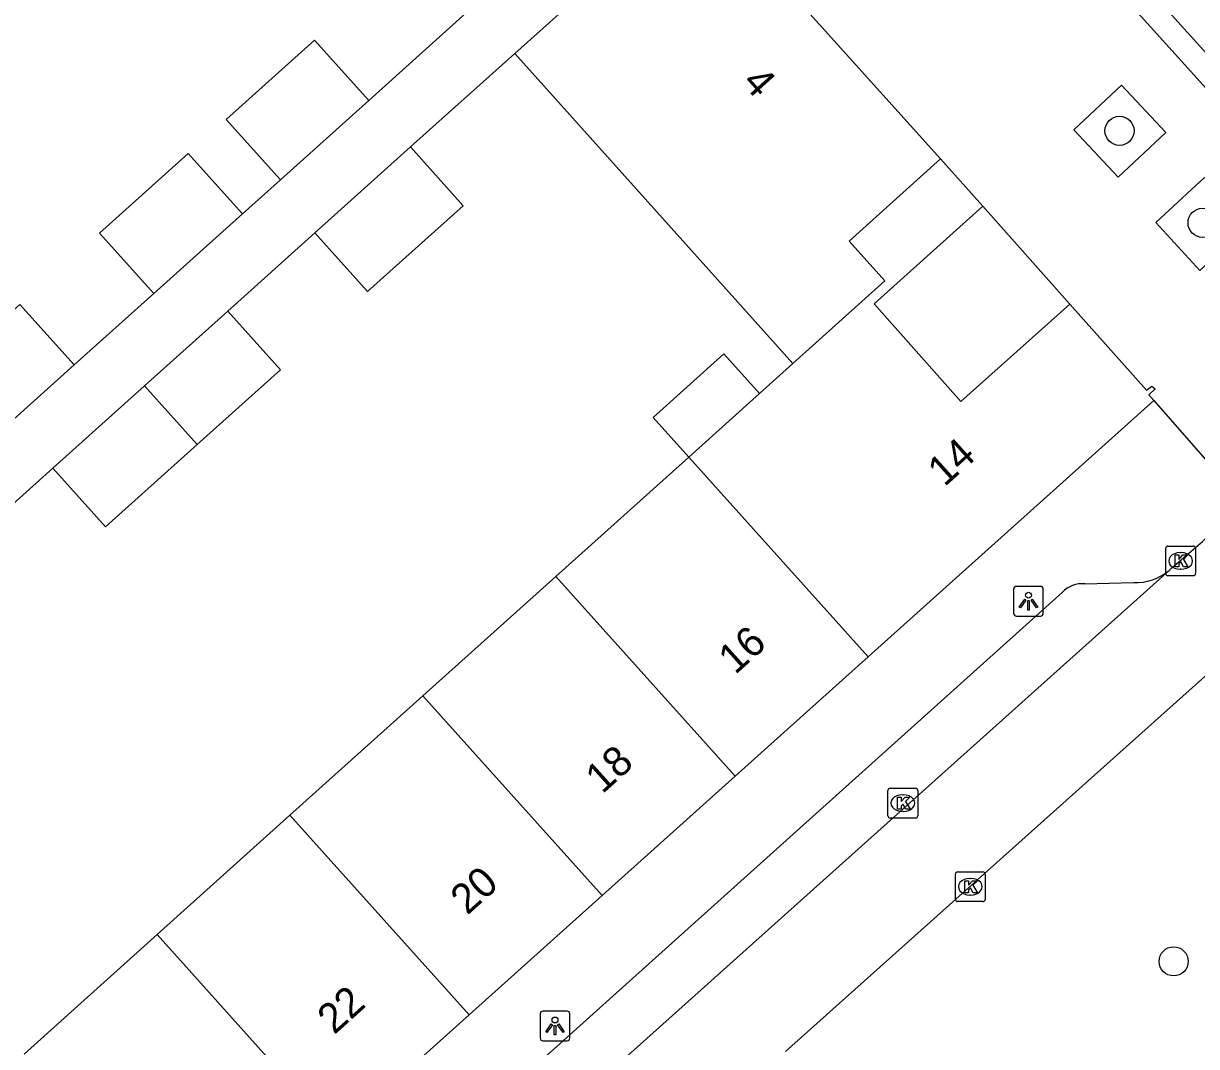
# Model space of a CAD drawing. Extents: x 162172 to 163187, y 382874 to 383684.
# Drawn here: x 162874.91 to 162914.31, y 383471.71 to 383506.06 of the extents above; entities that cross this region are included whole.
import ezdxf

# ---------------------------------------------------------------- set-up
doc = ezdxf.new("R2010")
doc.units = 0
for name, color, linetype in [('IMGEO_Boom', 7, 'Continuous'), ('IMGEO_Kolk', 7, 'Continuous'), ('IMGEO_Lichtpunt', 7, 'Continuous'), ('IMGEO_Pand', 7, 'Continuous'), ('IMGEO_Pand_nummerreeks', 7, 'Continuous'), ('IMGEO_Rijbaan_lokaal_open', 7, 'Continuous'), ('IMGEO_Voetpad_open', 7, 'Continuous')]:
    doc.layers.add(name, color=color, linetype=linetype)

msp = doc.modelspace()

# ---------------------------------------------------------------- linework, layer by layer
at = {"layer": 'IMGEO_Boom'}
for centre in [(162911.722, 383502.45), (162914.511, 383499.363), (162913.539, 383474.568)]:
    msp.add_circle(centre, 0.489, dxfattribs=at)
at = {"layer": 'IMGEO_Kolk'}
for p, q in [((162913.274, 383487.586), (162913.274, 383488.438)), ((162913.349, 383488.512), (162914.201, 383488.512)), ((162913.762, 383488.292), (162913.787, 383488.292)), ((162914.275, 383488.438), (162914.275, 383487.586)), ((162914.201, 383487.512), (162913.349, 383487.512)), ((162913.785, 383487.732), (162913.76, 383487.732)), ((162904.019, 383480.381), (162904.871, 383480.381)), ((162903.944, 383479.455), (162903.944, 383480.307)), ((162904.432, 383480.161), (162904.457, 383480.161)), ((162904.945, 383480.307), (162904.945, 383479.455)), ((162904.455, 383479.601), (162904.43, 383479.601)), ((162904.871, 383479.381), (162904.019, 383479.381)), ((162906.209, 383476.648), (162906.209, 383477.5)), ((162906.284, 383477.574), (162907.136, 383477.574)), ((162906.697, 383477.354), (162906.722, 383477.354)), ((162907.21, 383477.5), (162907.21, 383476.648)), ((162907.136, 383476.574), (162906.284, 383476.574)), ((162906.72, 383476.794), (162906.695, 383476.794))]:
    msp.add_line(p, q, dxfattribs=at)
for points in [[(162913.274, 383487.586), (162913.274, 383488.438)], [(162913.349, 383488.512), (162914.201, 383488.512)], [(162914.275, 383488.438), (162914.275, 383487.586)], [(162913.595, 383488.212), (162913.718, 383488.212), (162913.718, 383488.061), (162913.848, 383488.212), (162914.012, 383488.212), (162913.866, 383488.061), (162914.019, 383487.812), (162913.867, 383487.812), (162913.782, 383487.976), (162913.718, 383487.909), (162913.718, 383487.812), (162913.595, 383487.812), (162913.595, 383488.212)], [(162914.201, 383487.512), (162913.349, 383487.512)], [(162904.019, 383480.381), (162904.871, 383480.381)], [(162903.944, 383479.455), (162903.944, 383480.307)], [(162904.265, 383480.081), (162904.388, 383480.081), (162904.388, 383479.93), (162904.518, 383480.081), (162904.682, 383480.081), (162904.536, 383479.93), (162904.689, 383479.681), (162904.537, 383479.681), (162904.452, 383479.845), (162904.388, 383479.778), (162904.388, 383479.681), (162904.265, 383479.681), (162904.265, 383480.081)], [(162904.945, 383480.307), (162904.945, 383479.455)], [(162904.871, 383479.381), (162904.019, 383479.381)], [(162906.209, 383476.648), (162906.209, 383477.5)], [(162906.284, 383477.574), (162907.136, 383477.574)], [(162906.53, 383477.274), (162906.653, 383477.274), (162906.653, 383477.123), (162906.783, 383477.274), (162906.947, 383477.274), (162906.801, 383477.123), (162906.954, 383476.874), (162906.802, 383476.874), (162906.717, 383477.038), (162906.653, 383476.971), (162906.653, 383476.874), (162906.53, 383476.874), (162906.53, 383477.274)], [(162907.21, 383477.5), (162907.21, 383476.648)], [(162907.136, 383476.574), (162906.284, 383476.574)]]:
    msp.add_lwpolyline(points, dxfattribs=at)
for centre, start, end in [((162913.351, 383488.436), 91.552, 178.448), ((162913.351, 383488.436), 91.552, 178.448), ((162914.199, 383488.436), 1.552, 88.448), ((162914.199, 383488.436), 1.552, 88.448), ((162913.351, 383487.588), 181.552, 268.448), ((162913.351, 383487.588), 181.552, 268.448), ((162914.199, 383487.588), 271.552, 358.448), ((162914.199, 383487.588), 271.552, 358.448), ((162904.021, 383480.305), 91.552, 178.448), ((162904.021, 383480.305), 91.552, 178.448), ((162904.869, 383480.305), 1.552, 88.448), ((162904.869, 383480.305), 1.552, 88.448), ((162904.021, 383479.457), 181.552, 268.448), ((162904.021, 383479.457), 181.552, 268.448), ((162904.869, 383479.457), 271.552, 358.448), ((162904.869, 383479.457), 271.552, 358.448), ((162906.286, 383477.498), 91.552, 178.448), ((162906.286, 383477.498), 91.552, 178.448), ((162907.134, 383477.498), 1.552, 88.448), ((162907.134, 383477.498), 1.552, 88.448), ((162906.286, 383476.65), 181.552, 268.448), ((162906.286, 383476.65), 181.552, 268.448), ((162907.134, 383476.65), 271.552, 358.448), ((162907.134, 383476.65), 271.552, 358.448)]:
    msp.add_arc(centre, 0.0765, start, end, dxfattribs=at)
for centre, major_axis, ratio, start_param, end_param in [((162913.761, 383488.012), (-0.387, 0.002), 0.722429, 4.712389, 7.853982), ((162913.786, 383488.012), (-0.39, 0.002), 0.717154, 1.570796, 4.712389), ((162904.431, 383479.881), (-0.387, 0.002), 0.722429, 4.712389, 7.853982), ((162904.456, 383479.881), (-0.39, 0.002), 0.717154, 1.570796, 4.712389), ((162906.696, 383477.074), (-0.387, 0.002), 0.722429, 4.712389, 7.853982), ((162906.721, 383477.074), (-0.39, 0.002), 0.717154, 1.570796, 4.712389)]:
    msp.add_ellipse(centre, major_axis=major_axis, ratio=ratio, start_param=start_param, end_param=end_param, dxfattribs=at)
at = {"layer": 'IMGEO_Lichtpunt'}
for p, q in [((162908.166, 383487.063), (162908.166, 383486.256)), ((162908.166, 383487.063), (162908.166, 383486.256)), ((162909.068, 383487.158), (162908.26, 383487.158)), ((162909.068, 383487.158), (162908.26, 383487.158)), ((162909.162, 383486.256), (162909.162, 383487.063)), ((162909.162, 383486.256), (162909.162, 383487.063)), ((162908.26, 383486.162), (162909.068, 383486.162)), ((162908.26, 383486.162), (162909.068, 383486.162)), ((162893.167, 383472.898), (162892.359, 383472.898)), ((162893.167, 383472.898), (162892.359, 383472.898)), ((162892.265, 383472.803), (162892.265, 383471.996)), ((162892.265, 383472.803), (162892.265, 383471.996)), ((162893.261, 383471.996), (162893.261, 383472.803)), ((162893.261, 383471.996), (162893.261, 383472.803)), ((162892.359, 383471.902), (162893.167, 383471.902)), ((162892.359, 383471.902), (162893.167, 383471.902))]:
    msp.add_line(p, q, dxfattribs=at)
for points in [[(162908.54, 383486.727), (162908.579, 383486.699), (162908.391, 383486.437), (162908.353, 383486.464), (162908.54, 383486.727)], [(162908.642, 383486.679), (162908.689, 383486.679), (162908.689, 383486.357), (162908.642, 383486.357), (162908.642, 383486.679)], [(162908.752, 383486.699), (162908.79, 383486.726), (162908.977, 383486.464), (162908.938, 383486.436), (162908.752, 383486.699)], [(162892.639, 383472.467), (162892.678, 383472.439), (162892.49, 383472.177), (162892.452, 383472.204), (162892.639, 383472.467)], [(162892.741, 383472.419), (162892.788, 383472.419), (162892.788, 383472.097), (162892.741, 383472.097), (162892.741, 383472.419)], [(162892.851, 383472.439), (162892.889, 383472.466), (162893.076, 383472.204), (162893.037, 383472.176), (162892.851, 383472.439)]]:
    msp.add_lwpolyline(points, dxfattribs=at)
for centre in [(162908.665, 383486.861), (162892.764, 383472.601)]:
    msp.add_circle(centre, 0.0994, dxfattribs=at)
for centre, start, end in [((162908.26, 383487.063), 90, 180), ((162908.26, 383487.063), 90, 180), ((162909.068, 383487.063), 0, 90), ((162909.068, 383487.063), 0, 90), ((162908.26, 383486.256), 180, 270), ((162908.26, 383486.256), 180, 270), ((162909.068, 383486.256), 270, 0), ((162909.068, 383486.256), 270, 360), ((162892.359, 383472.803), 90, 180), ((162892.359, 383472.803), 90, 180), ((162893.167, 383472.803), 0, 90), ((162893.167, 383472.803), 0, 90), ((162892.359, 383471.996), 180, 270), ((162892.359, 383471.996), 180, 270), ((162893.167, 383471.996), 270, 0), ((162893.167, 383471.996), 270, 360)]:
    msp.add_arc(centre, 0.0946, start, end, dxfattribs=at)
at = {"layer": 'IMGEO_Pand'}
for points in [[(162891.41, 383505.046), (162895.22, 383508.464), (162897.564, 383510.568)], [(162897.564, 383510.568), (162905.71, 383501.508)], [(162883.54, 383500.808), (162881.719, 383502.834), (162884.689, 383505.499), (162886.508, 383503.473)], [(162900.754, 383494.64), (162891.41, 383505.046)], [(162883.54, 383500.808), (162886.508, 383503.473)], [(162879.288, 383496.993), (162877.468, 383499.019), (162880.447, 383501.692), (162882.267, 383499.666)], [(162887.913, 383501.908), (162889.683, 383499.936), (162886.471, 383497.054), (162884.701, 383499.026)], [(162887.913, 383501.908), (162884.701, 383499.026)], [(162905.71, 383501.508), (162902.64, 383498.752), (162903.842, 383497.413), (162900.754, 383494.64)], [(162905.71, 383501.508), (162907.134, 383499.924)], [(162879.288, 383496.993), (162882.267, 383499.666)], [(162910.058, 383496.632), (162906.39, 383493.368), (162903.483, 383496.641), (162907.134, 383499.924)], [(162876.611, 383494.59), (162874.791, 383496.617), (162871.962, 383494.078)], [(162910.058, 383496.632), (162912.629, 383493.744), (162912.806, 383493.88), (162912.924, 383493.784), (162912.703, 383493.593), (162912.869, 383493.399)], [(162881.774, 383496.399), (162878.982, 383493.894)], [(162881.774, 383496.399), (162883.544, 383494.428), (162880.752, 383491.922)], [(162899.631, 383493.631), (162898.435, 383494.962), (162896.062, 383492.831), (162897.257, 383491.5)], [(162873.783, 383492.051), (162876.611, 383494.59)], [(162899.631, 383493.631), (162900.754, 383494.64)], [(162878.982, 383493.894), (162875.898, 383491.127)], [(162880.752, 383491.922), (162878.982, 383493.894)], [(162897.257, 383491.5), (162899.631, 383493.631)], [(162903.279, 383484.792), (162912.869, 383493.399)], [(162880.752, 383491.922), (162877.668, 383489.155), (162875.898, 383491.127)], [(162892.792, 383487.492), (162897.257, 383491.5)], [(162897.257, 383491.5), (162903.279, 383484.792)], [(162888.328, 383483.483), (162892.792, 383487.492)], [(162898.813, 383480.785), (162892.792, 383487.492)], [(162903.279, 383484.792), (162898.813, 383480.785)], [(162883.863, 383479.475), (162888.328, 383483.483)], [(162888.328, 383483.483), (162894.348, 383476.777)], [(162894.348, 383476.777), (162898.813, 383480.785)], [(162879.399, 383475.466), (162883.863, 383479.475)], [(162889.882, 383472.77), (162883.863, 383479.475)], [(162894.348, 383476.777), (162889.882, 383472.77)], [(162874.934, 383471.458), (162879.399, 383475.466)], [(162885.417, 383468.762), (162879.399, 383475.466)], [(162889.882, 383472.77), (162885.417, 383468.762)]]:
    msp.add_lwpolyline(points, dxfattribs=at)
at = {"layer": 'IMGEO_Rijbaan_lokaal_open'}
for points in [[(162911.989, 383507.988), (162917.501, 383501.89), (162916.922, 383501.336), (162911.405, 383507.455), (162911.989, 383507.988)], [(162911.791, 383503.986), (162913.282, 383502.39), (162911.677, 383500.891), (162910.186, 383502.487), (162911.791, 383503.986)], [(162914.577, 383500.879), (162916.056, 383499.263), (162914.415, 383497.761), (162912.936, 383499.377), (162914.577, 383500.879)], [(162907.134, 383499.924), (162910.058, 383496.632)], [(162912.869, 383493.399), (162915.873, 383489.972), (162914.507, 383488.667)], [(162913.384, 383487.689), (162913.493, 383487.786), (162914.507, 383488.667)], [(162861.182, 383440.936), (162913.384, 383487.689)], [(162916.809, 383486.128), (162900.507, 383471.54)]]:
    msp.add_lwpolyline(points, dxfattribs=at)
at = {"layer": 'IMGEO_Voetpad_open'}
for points in [[(162886.508, 383503.473), (162890.004, 383506.611)], [(162891.41, 383505.046), (162887.913, 383501.908)], [(162882.267, 383499.666), (162883.54, 383500.808)], [(162884.701, 383499.026), (162881.774, 383496.399)], [(162876.611, 383494.59), (162879.288, 383496.993)], [(162875.898, 383491.127), (162872.985, 383488.514)], [(162910.557, 383487.243), (162912.189, 383487.283)], [(162862.086, 383444.109), (162909.797, 383486.956)]]:
    msp.add_lwpolyline(points, dxfattribs=at)
for centre, radius, start, end in [((162912.254, 383489.053), 1.771, 267.8952, 309.6351), ((162910.468, 383486.33), 0.918, 84.4129, 136.9633), ((162907.293, 383480.288), 13.388, 279.3284, 324.7493)]:
    msp.add_arc(centre, radius, start, end, dxfattribs=at)

# ---------------------------------------------------------------- texts
at = {"layer": 'IMGEO_Pand_nummerreeks'}
for s, rotation, p in [('4', 311.957, (162899.014, 383504.051)), ('14', 41.9061, (162905.844, 383490.48)), ('16', 41.9067, (162898.815, 383484.173)), ('18', 41.9067, (162894.351, 383480.167)), ('20', 41.9067, (162889.819, 383476.1)), ('22', 41.9067, (162885.349, 383472.088))]:
    msp.add_text(s, height=1, rotation=rotation, dxfattribs=at).set_placement(p)

doc.saveas('drawing.dxf')
